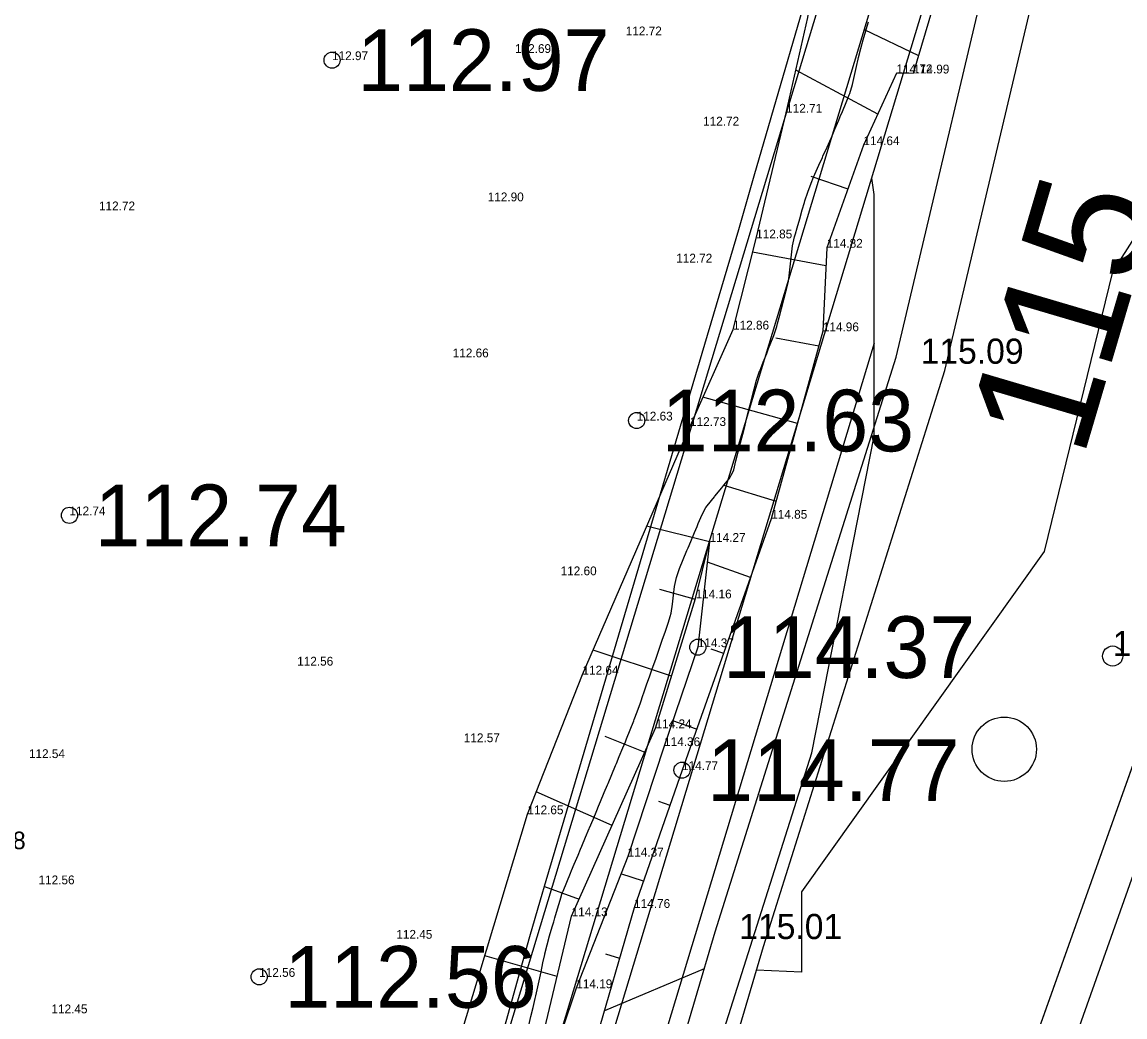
# Model space of a CAD drawing. Extents: x 662249 to 665480, y 6426254 to 6428735.
# Drawn here: x 662942.89 to 662986.71, y 6428304.33 to 6428343.85 of the extents above; entities that cross this region are included whole.
import ezdxf

# ---------------------------------------------------------------- set-up
doc = ezdxf.new("R2010")
doc.units = 0
for name, color, linetype in [('HALJASTUS', 7, 'Continuous'), ('HORISONTAAL', 7, 'Continuous'), ('Kaevandatud ala', 7, 'Continuous'), ('kataster', 7, 'Continuous'), ('KORGUS-EH2000', 7, 'Continuous'), ('MAAMUDEL-EH2000', 7, 'Continuous'), ('MOOTKORG-EH2000', 7, 'Continuous'), ('PIIR_ME', 7, 'Continuous'), ('PIIR_TM', 7, 'Continuous'), ('PLOKK', 7, 'Continuous'), ('RELJEEF', 7, 'Continuous'), ('TEE', 7, 'Continuous'), ('TEHNO', 7, 'Continuous')]:
    doc.layers.add(name, color=color, linetype=linetype)

msp = doc.modelspace()

# ---------------------------------------------------------------- linework, layer by layer
at = {"layer": 'HALJASTUS'}
msp.add_circle((662981.917, 6428314.96), 1.28, dxfattribs=at)
at = {"layer": 'HORISONTAAL'}
for points in [[(662983.031, 6428380.136), (662987.255, 6428379.691), (662987.685, 6428370.519), (662985.37, 6428365.811), (662985.367, 6428364.31), (662991.752, 6428352.259), (662989.081, 6428338.419), (662986.213, 6428333.927), (662983.499, 6428322.81), (662973.861, 6428309.292), (662973.866, 6428306.107), (662972.068, 6428306.189)], [(662969.996, 6428306.235), (662966.028, 6428304.572)]]:
    msp.add_lwpolyline(points, dxfattribs=at)
at = {"layer": 'Kaevandatud ala'}
msp.add_lwpolyline([(662963.028, 6428303.985), (662963.112, 6428304.341), (662963.196, 6428304.697), (662963.281, 6428305.053), (662963.305, 6428305.161), (662963.361, 6428305.409), (662963.437, 6428305.765), (662963.514, 6428306.121), (662963.59, 6428306.477), (662963.661, 6428306.806), (662963.667, 6428306.833), (662963.758, 6428307.189), (662963.854, 6428307.545), (662963.958, 6428307.902), (662964.017, 6428308.104), (662964.061, 6428308.258), (662964.165, 6428308.614), (662964.269, 6428308.97), (662964.372, 6428309.29), (662964.386, 6428309.326), (662964.535, 6428309.682), (662964.684, 6428310.038), (662964.728, 6428310.143), (662964.833, 6428310.394), (662964.982, 6428310.75), (662965.084, 6428310.993), (662965.131, 6428311.106), (662965.28, 6428311.462), (662965.429, 6428311.818), (662965.44, 6428311.843), (662965.578, 6428312.174), (662965.727, 6428312.53), (662965.796, 6428312.693), (662965.876, 6428312.886), (662966.025, 6428313.242), (662966.151, 6428313.543), (662966.174, 6428313.598), (662966.323, 6428313.954), (662966.472, 6428314.31), (662966.507, 6428314.394), (662966.621, 6428314.666), (662966.767, 6428315.022), (662966.863, 6428315.26), (662966.911, 6428315.378), (662967.054, 6428315.735), (662967.198, 6428316.091), (662967.219, 6428316.143), (662967.336, 6428316.447), (662967.46, 6428316.803), (662967.575, 6428317.13), (662967.585, 6428317.159), (662967.709, 6428317.515), (662967.833, 6428317.871), (662967.93, 6428318.15), (662967.957, 6428318.227), (662968.081, 6428318.583), (662968.206, 6428318.939), (662968.286, 6428319.17), (662968.33, 6428319.295), (662968.454, 6428319.651), (662968.578, 6428320.007), (662968.642, 6428320.231), (662968.682, 6428320.363), (662968.731, 6428320.719), (662968.775, 6428321.075), (662968.82, 6428321.431), (662968.897, 6428321.787), (662968.998, 6428322.097), (662969.013, 6428322.143), (662969.16, 6428322.499), (662969.31, 6428322.855), (662969.354, 6428322.96), (662969.459, 6428323.211), (662969.609, 6428323.568), (662969.71, 6428323.808), (662969.758, 6428323.924), (662969.917, 6428324.28), (662970.065, 6428324.571), (662970.117, 6428324.636), (662970.406, 6428324.992), (662970.421, 6428325.01), (662970.695, 6428325.348), (662970.777, 6428325.449), (662970.983, 6428325.704), (662971.133, 6428325.967), (662971.168, 6428326.06), (662971.258, 6428326.416), (662971.348, 6428326.772), (662971.438, 6428327.128), (662971.489, 6428327.33), (662971.527, 6428327.484), (662971.617, 6428327.84), (662971.707, 6428328.196), (662971.797, 6428328.552), (662971.844, 6428328.737), (662971.888, 6428328.908), (662971.979, 6428329.264), (662972.076, 6428329.62), (662972.199, 6428329.976), (662972.2, 6428329.98), (662972.339, 6428330.332), (662972.479, 6428330.688), (662972.556, 6428330.885), (662972.619, 6428331.044), (662972.759, 6428331.401), (662972.879, 6428331.757), (662972.912, 6428331.88), (662972.973, 6428332.113), (662973.068, 6428332.469), (662973.162, 6428332.825), (662973.257, 6428333.181), (662973.268, 6428333.222), (662973.339, 6428333.537), (662973.383, 6428333.893), (662973.424, 6428334.249), (662973.465, 6428334.605), (662973.505, 6428334.961), (662973.589, 6428335.317), (662973.623, 6428335.436), (662973.691, 6428335.673), (662973.793, 6428336.029), (662973.894, 6428336.385), (662973.979, 6428336.683), (662973.996, 6428336.741), (662974.11, 6428337.097), (662974.24, 6428337.453), (662974.335, 6428337.682), (662974.393, 6428337.809), (662974.553, 6428338.165), (662974.691, 6428338.47), (662974.714, 6428338.521), (662974.875, 6428338.877), (662975.036, 6428339.233), (662975.047, 6428339.259), (662975.192, 6428339.59), (662975.339, 6428339.946), (662975.403, 6428340.097), (662975.487, 6428340.302), (662975.635, 6428340.658), (662975.758, 6428340.954), (662975.783, 6428341.014), (662975.894, 6428341.37), (662975.972, 6428341.726), (662976.051, 6428342.082), (662976.114, 6428342.37), (662976.129, 6428342.438), (662976.213, 6428342.794), (662976.316, 6428343.15), (662976.419, 6428343.506), (662976.47, 6428343.682), (662976.522, 6428343.862)], dxfattribs=at)
at = {"layer": 'kataster'}
for points in [[(662391.23, 6428299.93), (662608.71, 6428359.38), (662618.16, 6428423.35), (662629.14, 6428493.48), (662661.22, 6428493.51), (662706.83, 6428541.46), (662795.71, 6428534.49), (662823.75, 6428528.71), (662852.16, 6428518.05), (662998.5, 6428443.86), (662984.06, 6428410.76), (663021.4, 6428410.92), (662971.37, 6428270.38), (662921.77, 6428263.47), (662876.27, 6428255.36), (662725.9, 6428230.21), (662721.7, 6428229.48), (662716.89, 6428228.65), (662672.87, 6428221.02), (662593.61, 6428205.21), (662588.99, 6428204.27), (662585.3, 6428203.52), (662511.03, 6428188.8)], [(663069.344, 6428396.841), (663021.4, 6428410.92), (662971.37, 6428270.38), (662959.35, 6428237.52), (662931.24, 6428230.84), (662917.844, 6428208.69)]]:
    msp.add_lwpolyline(points, dxfattribs=at)
at = {"layer": 'KORGUS-EH2000'}
for centre, radius in [((662955.21, 6428342.337), 0.32), ((662967.313, 6428328.02), 0.32), ((662944.776, 6428324.253), 0.32), ((662969.743, 6428319.016), 0.32), ((662986.224, 6428318.663), 0.4), ((662969.115, 6428314.131), 0.32), ((662952.314, 6428305.918), 0.32)]:
    msp.add_circle(centre, radius, dxfattribs=at)
at = {"layer": 'PIIR_ME'}
for points in [[(662706.77, 6428541.46), (662795.71, 6428534.49), (662823.75, 6428528.71), (662852.16, 6428518.05), (662987.32, 6428449.53), (662974.57, 6428415.03), (662981.01, 6428352.07), (662955.63, 6428268.2), (662921.76, 6428263.49), (662876.27, 6428255.35), (662816.01, 6428331.34), (662786.08, 6428375.63), (662782.84, 6428372.78), (662591.85, 6428204.81), (662511.04, 6428188.79), (662401.66, 6428169.5), (662375.81, 6428299.6), (662391.2, 6428299.93), (662608.67, 6428359.34), (662618.39, 6428422.96), (662629.18, 6428493.54), (662661.3, 6428493.57)], [(662707.564, 6428539.392), (662795.429, 6428532.506), (662823.193, 6428526.783), (662851.354, 6428516.216), (662984.826, 6428448.552), (662972.533, 6428415.288), (662978.98, 6428352.265), (662954.087, 6428270.005), (662921.446, 6428265.466), (662877.094, 6428257.529), (662817.624, 6428332.523), (662786.465, 6428378.632), (662781.519, 6428374.282), (662590.933, 6428206.667), (662510.672, 6428190.756), (662403.24, 6428171.81), (662378.236, 6428297.652), (662391.489, 6428297.936), (662610.451, 6428357.753), (662620.367, 6428422.658), (662630.898, 6428491.542), (662662.16, 6428491.571)]]:
    msp.add_lwpolyline(points, close=True, dxfattribs=at)
at = {"layer": 'PIIR_TM'}
msp.add_lwpolyline([(662706.77, 6428541.46), (662795.71, 6428534.49), (662823.75, 6428528.71), (662852.16, 6428518.05), (662998.502, 6428443.861), (662981.81, 6428405.6), (663020.94, 6428405.92), (662973.125, 6428270.633), (662921.76, 6428263.49), (662876.27, 6428255.35), (662731.757, 6428231.216), (662672.862, 6428221.028), (662591.85, 6428204.81), (662511.04, 6428188.79), (662401.66, 6428169.5), (662391.793, 6428167.844), (662365.658, 6428299.382), (662391.2, 6428299.93), (662608.67, 6428359.34), (662618.39, 6428422.96), (662629.18, 6428493.54), (662661.3, 6428493.57)], close=True, dxfattribs=at)
at = {"layer": 'PLOKK'}
msp.add_lwpolyline([(662708.358, 6428537.323), (662795.148, 6428530.522), (662822.637, 6428524.855), (662850.548, 6428514.382), (662982.333, 6428447.574), (662970.496, 6428415.546), (662976.949, 6428352.461), (662952.543, 6428271.809), (662921.132, 6428267.441), (662877.919, 6428259.709), (662819.239, 6428333.706), (662786.85, 6428381.635), (662780.198, 6428375.784), (662590.017, 6428208.524), (662510.304, 6428192.722), (662404.82, 6428174.119), (662380.662, 6428295.703), (662391.779, 6428295.941), (662612.232, 6428356.166), (662622.344, 6428422.356), (662632.615, 6428489.543), (662663.019, 6428489.572)], close=True, dxfattribs=at)
for points in [[(662935.585, 6428212.075), (662940.17, 6428221.48), (662949.11, 6428242.99), (662960.03, 6428269.97), (662965.66, 6428287.68), (662974.27, 6428314.82), (662976.75, 6428327.4), (662976.75, 6428337), (662976.65, 6428337.65)], [(662976.75, 6428331.087), (662957.492, 6428267.449)]]:
    msp.add_lwpolyline(points, dxfattribs=at)
at = {"layer": 'RELJEEF'}
for p, q in [((662976.354, 6428343.56), (662978.515, 6428342.518)), ((662976.889, 6428340.19), (662973.64, 6428341.944)), ((662974.235, 6428337.722), (662975.701, 6428337.221)), ((662974.83, 6428334.168), (662971.921, 6428334.705)), ((662972.841, 6428331.3), (662974.552, 6428330.992)), ((662973.702, 6428327.907), (662969.941, 6428328.942)), ((662970.773, 6428325.457), (662972.853, 6428324.821)), ((662970.209, 6428323.199), (662967.709, 6428323.818)), ((662971.833, 6428321.79), (662970.12, 6428322.398)), ((662968.22, 6428321.314), (662969.643, 6428320.919)), ((662968.701, 6428317.861), (662965.578, 6428318.89)), ((662970.259, 6428318.953), (662970.762, 6428318.774)), ((662969.692, 6428315.759), (662968.747, 6428316.092)), ((662966.044, 6428315.482), (662967.641, 6428314.847)), ((662966.336, 6428311.925), (662963.324, 6428313.269)), ((662968.182, 6428312.897), (662968.631, 6428312.74)), ((662967.58, 6428309.717), (662966.687, 6428310.011)), ((662963.646, 6428309.507), (662965.032, 6428309.002)), ((662966.072, 6428306.83), (662966.633, 6428306.661)), ((662964.156, 6428305.935), (662961.278, 6428306.757))]:
    msp.add_line(p, q, dxfattribs=at)
for points in [[(662954.104, 6428280.217), (662954.674, 6428286.021), (662955.843, 6428289.765), (662958.309, 6428296.881), (662960.007, 6428302.545), (662962.973, 6428312.377), (662965.161, 6428317.927), (662969.432, 6428327.801), (662971.142, 6428331.634), (662972.061, 6428335.255), (662973.251, 6428340.249), (662974.118, 6428344.028), (662974.887, 6428349.831), (662975.423, 6428352.539), (662974.072, 6428363.252), (662973.201, 6428370.682), (662971.998, 6428380.465), (662971.85, 6428381.927)], [(662979.88, 6428347.114), (662978.304, 6428341.807), (662977.633, 6428341.815), (662976.325, 6428338.96), (662974.863, 6428334.885), (662974.71, 6428331.566), (662972.659, 6428324.119), (662969.115, 6428314.131), (662967.211, 6428308.657), (662965.586, 6428303.043), (662963.717, 6428298.32), (662962.979, 6428295.583), (662961.031, 6428288.286), (662959.485, 6428283.909), (662957.896, 6428278.747), (662956.699, 6428275.378), (662956.456, 6428273.095), (662955.865, 6428271.152), (662955.553, 6428269.856), (662955.196, 6428269.208), (662951.68, 6428267.923), (662945.846, 6428267.555)], [(662970.209, 6428323.199), (662969.743, 6428319.016), (662968.404, 6428315.085), (662966.955, 6428310.697), (662964.913, 6428305.468), (662963.738, 6428302.001), (662963.009, 6428299.967), (662961.44, 6428294.37), (662960.825, 6428292.232), (662960.108, 6428288.266), (662958.953, 6428285.813), (662957.782, 6428282.36), (662956.455, 6428277.716), (662955.865, 6428275.98), (662955.255, 6428271.904), (662954.79, 6428269.792), (662953.06, 6428269.169), (662950.922, 6428268.303), (662948.014, 6428268.544)], [(662953.16, 6428269.498), (662954.361, 6428271.08), (662954.978, 6428274.544), (662956.538, 6428280.682), (662957.346, 6428284.047), (662957.245, 6428286.326), (662958.653, 6428289.559), (662959.454, 6428291.934), (662960.559, 6428295.715), (662962.574, 6428301.028), (662963.65, 6428303.831), (662964.729, 6428308.324), (662968.064, 6428315.796), (662969.654, 6428320.953), (662970.209, 6428323.199)]]:
    msp.add_lwpolyline(points, dxfattribs=at)
at = {"layer": 'TEE'}
for points in [[(662942.951, 6428224.802), (662948.063, 6428236.891), (662950.91, 6428245.151), (662954.133, 6428256.461), (662964.178, 6428286.517), (662970.431, 6428307.71), (662977.629, 6428330.54), (662982.09, 6428349.402), (662983.17, 6428365.639), (662980.319, 6428384.764), (662980.396, 6428400.294), (662978.538, 6428411.327), (662980.041, 6428419.68), (662994.758, 6428438.55), (663005.92, 6428455.159), (663005.118, 6428458.331), (663003.103, 6428460.982)], [(662944.793, 6428224.024), (662949.931, 6428236.175), (662952.818, 6428244.551), (662956.045, 6428255.869), (662966.086, 6428285.917), (662972.345, 6428307.126), (662979.559, 6428330.008), (662984.074, 6428349.104), (662985.18, 6428365.721), (662982.319, 6428384.908), (662982.396, 6428400.456), (662980.568, 6428411.315), (662981.921, 6428418.84), (662996.378, 6428437.376), (663007.58, 6428454.043), (663011.616, 6428456.005), (663014.87, 6428456.298)]]:
    msp.add_lwpolyline(points, dxfattribs=at)
at = {"layer": 'TEHNO'}
msp.add_lwpolyline([(662974.767, 6428347.334), (662971.974, 6428337.731), (662971.352, 6428335.595), (662969.801, 6428330.325), (662969.153, 6428328.137), (662966.312, 6428318.549), (662964.52, 6428312.503), (662963.705, 6428309.738), (662963.476, 6428308.959), (662963.048, 6428307.508), (662960.783, 6428299.326), (662958.113, 6428289.686), (662958.036, 6428289.407), (662957.549, 6428287.807), (662955.575, 6428281.429), (662955.182, 6428280.126), (662952.857, 6428272.403), (662952.482, 6428271.166), (662948.246, 6428271.328), (662946.431, 6428271.078), (662940.461, 6428270.256)], dxfattribs=at)

# ---------------------------------------------------------------- texts
at = {"layer": 'HORISONTAAL'}
msp.add_text('115', height=4.8, rotation=73.5588, dxfattribs=at).set_placement((662985.041, 6428326.458))
at = {"layer": 'KORGUS-EH2000'}
for s, p in [('112.97', (662956.21, 6428341.112)), ('112.63', (662968.313, 6428326.795)), ('112.74', (662945.776, 6428323.028)), ('114.37', (662970.743, 6428317.791)), ('114.77', (662970.115, 6428312.906)), ('112.56', (662953.314, 6428304.693))]:
    msp.add_text(s, height=2.45, dxfattribs=at).set_placement(p)
at = {"layer": 'MAAMUDEL-EH2000'}
for s, height, p in [('112.72', 0.35, (662966.879, 6428343.321)), ('112.69', 0.35, (662962.479, 6428342.622)), ('112.97', 0.35, (662955.21, 6428342.337)), ('114.72', 0.35, (662977.633, 6428341.815)), ('114.99', 0.35, (662978.304, 6428341.807)), ('112.71', 0.35, (662973.251, 6428340.249)), ('112.72', 0.35, (662969.952, 6428339.738)), ('114.64', 0.35, (662976.325, 6428338.96)), ('112.90', 0.35, (662961.394, 6428336.728)), ('112.72', 0.35, (662945.949, 6428336.369)), ('112.85', 0.35, (662972.061, 6428335.255)), ('114.82', 0.35, (662974.863, 6428334.885)), ('112.72', 0.35, (662968.885, 6428334.296)), ('112.86', 0.35, (662971.142, 6428331.634)), ('114.96', 0.35, (662974.71, 6428331.566)), ('115.09', 1, (662978.594, 6428330.274)), ('112.66', 0.35, (662960.003, 6428330.529)), ('112.63', 0.35, (662967.313, 6428328.02)), ('112.73', 0.35, (662969.432, 6428327.801)), ('112.74', 0.35, (662944.776, 6428324.253)), ('114.85', 0.35, (662972.659, 6428324.119)), ('114.27', 0.35, (662970.209, 6428323.199)), ('114.27', 0.35, (662970.209, 6428323.199)), ('112.60', 0.35, (662964.291, 6428321.871)), ('114.16', 0.35, (662969.654, 6428320.953)), ('114.95', 1, (662986.224, 6428318.663)), ('114.37', 0.35, (662969.743, 6428319.016)), ('112.56', 0.35, (662953.825, 6428318.283)), ('112.64', 0.35, (662965.161, 6428317.927)), ('114.24', 0.35, (662968.064, 6428315.796)), ('112.57', 0.35, (662960.444, 6428315.241)), ('114.36', 0.35, (662968.404, 6428315.085)), ('112.54', 0.35, (662943.167, 6428314.61)), ('114.77', 0.35, (662969.115, 6428314.131)), ('112.65', 0.35, (662962.973, 6428312.377)), ('114.37', 0.35, (662966.955, 6428310.697)), ('112.56', 0.35, (662943.548, 6428309.594)), ('114.13', 0.35, (662964.729, 6428308.324)), ('114.76', 0.35, (662967.211, 6428308.657)), ('115.01', 1, (662971.388, 6428307.418)), ('112.45', 0.35, (662957.763, 6428307.432)), ('112.56', 0.35, (662952.314, 6428305.918)), ('114.19', 0.35, (662964.913, 6428305.468)), ('112.45', 0.35, (662944.061, 6428304.47))]:
    msp.add_text(s, height=height, dxfattribs=at).set_placement(p)
at = {"layer": 'MOOTKORG-EH2000'}
msp.add_text('112.58', height=0.7, dxfattribs=at).set_placement((662940.175, 6428310.988))

doc.saveas('drawing.dxf')
